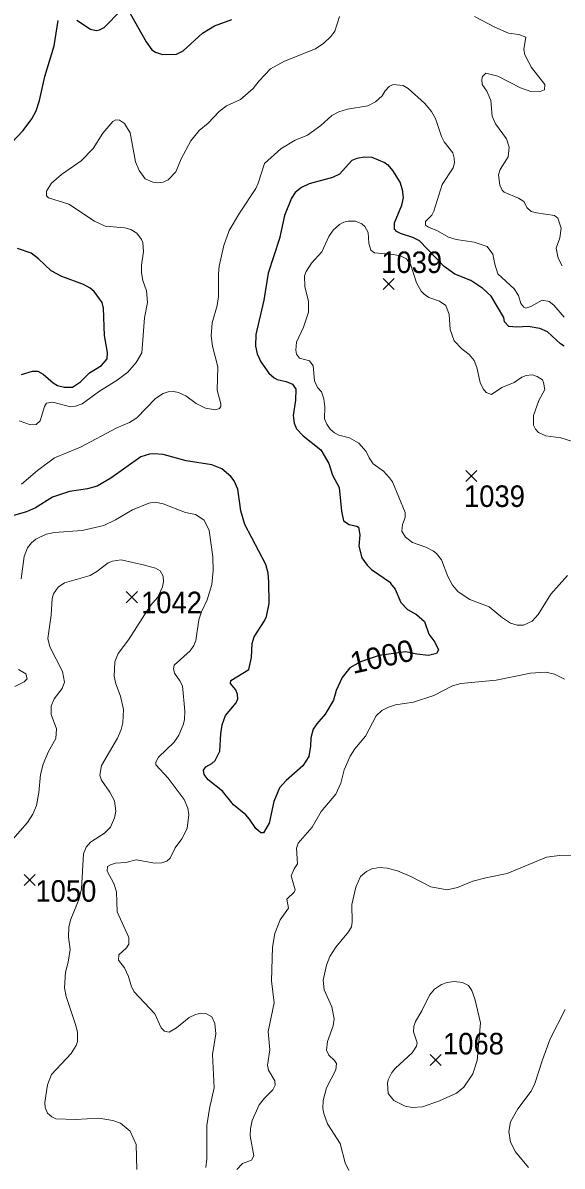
# Model space of a CAD drawing. Extents: x 265 to 291.4, y 7731.5 to 7759.6.
# Drawn here: x 274.96 to 276.962, y 7737.823 to 7742.068 of the extents above; entities that cross this region are included whole.
import ezdxf
from ezdxf.enums import TextEntityAlignment as Align

# ---------------------------------------------------------------- set-up
doc = ezdxf.new("R2010")
doc.units = 0
doc.header["$LTSCALE"] = 0.032
for name, color, linetype, lineweight in [('1', 7, 'Continuous', 25), ('2', 7, 'Continuous', 13), ('21', 7, 'Continuous', 25), ('61', 7, 'Continuous', 13)]:
    doc.layers.add(name, color=color, linetype=linetype, lineweight=lineweight)

msp = doc.modelspace()

# ---------------------------------------------------------------- linework, layer by layer
at = {"layer": '1'}
for points in [[(274.8694, 7741.5735), (274.9609, 7741.669), (274.9935, 7741.712), (275.0095, 7741.7414), (275.0222, 7741.7796), (275.0413, 7741.8687), (275.0755, 7741.9832), (275.0906, 7742.0771)], [(275.1606, 7742.0787), (275.2115, 7742.0445), (275.2322, 7742.0405), (275.2449, 7742.0429), (275.2616, 7742.0516), (275.3245, 7742.1153)], [(275.3579, 7742.1025), (275.4175, 7741.9975), (275.439, 7741.9681), (275.4518, 7741.9593), (275.4788, 7741.9506), (275.5297, 7741.9522), (275.5544, 7741.9641), (275.6268, 7742.0301), (275.6713, 7742.0572), (275.735, 7742.081)], [(276.2282, 7741.5695), (276.1995, 7741.5648), (276.1812, 7741.5568), (276.1351, 7741.5067), (276.1088, 7741.494), (276.0229, 7741.4709), (275.9943, 7741.4574), (275.9712, 7741.4383), (275.9569, 7741.4176), (275.9306, 7741.3532), (275.9131, 7741.2673), (275.871, 7741.1384), (275.8543, 7741.0382), (275.8248, 7740.9109), (275.8232, 7740.868), (275.8296, 7740.8393), (275.8431, 7740.8091), (275.8726, 7740.7677), (275.8925, 7740.7502), (275.9036, 7740.7446), (275.937, 7740.7367), (275.9609, 7740.7271), (275.9728, 7740.7081), (275.972, 7740.6675), (275.9632, 7740.6102), (275.9664, 7740.5816), (275.976, 7740.5609), (276.0006, 7740.5354), (276.0659, 7740.4829), (276.0961, 7740.432), (276.1088, 7740.3891), (276.1343, 7740.3429), (276.1422, 7740.2554), (276.1502, 7740.2188), (276.1709, 7740.2053), (276.1995, 7740.1997), (276.2059, 7740.1957), (276.2114, 7740.1679), (276.2075, 7740.125), (276.2186, 7740.082), (276.2377, 7740.055), (276.2544, 7740.0383), (276.3252, 7739.9905), (276.3252, 7739.9865), (276.3419, 7739.9651), (276.3634, 7739.9166), (276.3872, 7739.8895), (276.4207, 7739.8712), (276.4509, 7739.8457), (276.4668, 7739.7988), (276.4898, 7739.7686), (276.5034, 7739.74), (276.4954, 7739.7264), (276.4652, 7739.7192), (276.4223, 7739.724), (276.38, 7739.7328), (276.2824, 7739.7195), (276.2134, 7739.6962), (276.1742, 7739.6737), (276.1454, 7739.6381), (276.1231, 7739.5888), (276.1128, 7739.5538), (276.0818, 7739.5013), (276.0507, 7739.4655), (276.038, 7739.4456), (276.0285, 7739.4138), (276.0277, 7739.382), (276.0213, 7739.3446), (275.9998, 7739.3096), (275.9378, 7739.2555), (275.9131, 7739.2276), (275.8917, 7739.1768), (275.8741, 7739.0972), (275.8527, 7739.0606), (275.8431, 7739.0606), (275.8248, 7739.0765), (275.8018, 7739.1115), (275.7874, 7739.1274), (275.7421, 7739.1648), (275.7015, 7739.2149), (275.6474, 7739.2571), (275.6323, 7739.277), (275.6307, 7739.2929), (275.6387, 7739.3064), (275.6618, 7739.3183), (275.6737, 7739.3295), (275.6912, 7739.3645), (275.6944, 7739.4281), (275.6999, 7739.4615), (275.7127, 7739.4965), (275.7517, 7739.5434), (275.758, 7739.5586), (275.7572, 7739.5745), (275.7508, 7739.592), (275.731, 7739.6151)], [(276.3602, 7741.4773), (276.3339, 7741.5202), (276.3157, 7741.5417), (276.3117, 7741.5417), (276.3037, 7741.5489), (276.2568, 7741.5688), (276.2282, 7741.5695)], [(276.9696, 7740.8679), (276.9552, 7740.8759), (276.9075, 7740.9212), (276.8789, 7740.934), (276.8359, 7740.9411), (276.793, 7740.9379), (276.7643, 7740.9411), (276.7484, 7740.9578), (276.7452, 7740.9737), (276.6983, 7741.0541), (276.6672, 7741.0819), (276.6227, 7741.1121), (276.5639, 7741.1352), (276.5233, 7741.1631), (276.4318, 7741.2585), (276.4079, 7741.2712), (276.3618, 7741.2856), (276.345, 7741.2943), (276.3443, 7741.2983), (276.3395, 7741.3007), (276.3395, 7741.3262), (276.3665, 7741.3914), (276.3729, 7741.42), (276.3697, 7741.4487), (276.3602, 7741.4773)], [(274.9554, 7740.7629), (274.9952, 7740.7749), (275.0158, 7740.7756), (275.0349, 7740.7637), (275.0723, 7740.7319), (275.089, 7740.7224), (275.1145, 7740.716), (275.1447, 7740.716), (275.1741, 7740.7359), (275.2075, 7740.7693), (275.2513, 7740.7955), (275.2728, 7740.821), (275.2744, 7740.8441), (275.2632, 7740.9077), (275.2592, 7741.0095), (275.2545, 7741.0294), (275.225, 7741.0708), (275.2099, 7741.0835), (275.1853, 7741.097), (275.1049, 7741.1265), (275.0652, 7741.1471), (275.0182, 7741.1917), (274.9904, 7741.2132), (274.9395, 7741.2307)], [(275.8574, 7739.8481), (275.8646, 7739.8641), (275.8741, 7739.9118), (275.8733, 7739.9929), (275.8702, 7740.0247), (275.8622, 7740.0566), (275.7843, 7740.2061), (275.7691, 7740.257), (275.758, 7740.3366), (275.7445, 7740.3684), (275.7317, 7740.3843), (275.6984, 7740.4121), (275.6618, 7740.4272), (275.5663, 7740.4416), (275.4804, 7740.4654), (275.4454, 7740.4686), (275.4295, 7740.467), (275.3977, 7740.4567), (275.2863, 7740.3779), (275.2354, 7740.3485), (275.2004, 7740.3381), (275.1336, 7740.3278), (275.0699, 7740.3071), (275.0063, 7740.2681), (274.9729, 7740.2522), (274.8377, 7740.214)], [(275.731, 7739.6151), (275.7325, 7739.627), (275.7986, 7739.6676), (275.8081, 7739.7113), (275.8113, 7739.7638), (275.8185, 7739.7885), (275.8574, 7739.8481)]]:
    msp.add_lwpolyline(points, dxfattribs=at)
at = {"layer": '2'}
for points in [[(275.8376, 7741.8528), (275.8797, 7741.8973), (275.9307, 7741.9259), (276.046, 7741.9713), (276.077, 7741.9928), (276.1033, 7742.0174), (276.1176, 7742.0373), (276.1351, 7742.0914)], [(276.637, 7742.0914), (276.7118, 7742.0524), (276.7627, 7742.0301), (276.8009, 7742.0254), (276.8264, 7742.0158), (276.8192, 7741.9689), (276.8232, 7741.9498), (276.8478, 7741.9021), (276.8979, 7741.84), (276.8964, 7741.8201)], [(276.6657, 7741.8687), (276.6633, 7741.8575), (276.6649, 7741.84), (276.6824, 7741.8146), (276.6967, 7741.7796), (276.7015, 7741.7223), (276.7142, 7741.6937), (276.7556, 7741.6372), (276.7651, 7741.6062), (276.7611, 7741.5712), (276.7317, 7741.5234), (276.7261, 7741.5043), (276.7309, 7741.4662), (276.7396, 7741.4471), (276.7468, 7741.4391), (276.7993, 7741.4176), (276.82, 7741.4049), (276.8319, 7741.3818), (276.8462, 7741.3683), (276.8661, 7741.3627), (276.933, 7741.3532), (276.9457, 7741.3429), (276.9584, 7741.3055), (276.9528, 7741.2705), (276.9393, 7741.2323), (276.9465, 7741.1941), (276.9624, 7741.1663)], [(276.8964, 7741.8201), (276.8836, 7741.8146), (276.8455, 7741.8138), (276.8073, 7741.8265), (276.723, 7741.871), (276.6784, 7741.8814), (276.6657, 7741.8687)], [(275.614, 7741.6682), (275.6475, 7741.696), (275.688, 7741.739), (275.7159, 7741.7597), (275.7684, 7741.7835), (275.8153, 7741.8241), (275.8376, 7741.8528)], [(276.9695, 7740.9761), (276.9314, 7741.0207), (276.9131, 7741.0342), (276.8876, 7741.0382), (276.8455, 7741.0151), (276.8264, 7741.0095), (276.8192, 7741.0127), (276.8089, 7741.0262), (276.8001, 7741.0557), (276.7834, 7741.0811), (276.7229, 7741.136), (276.7118, 7741.1718), (276.7046, 7741.21), (276.684, 7741.2378), (276.6355, 7741.2537), (276.5686, 7741.2633), (276.54, 7741.272), (276.4986, 7741.2967), (276.4652, 7741.3094), (276.4549, 7741.3166), (276.4541, 7741.3309), (276.4779, 7741.3548), (276.4859, 7741.3691), (276.5161, 7741.4677), (276.5567, 7741.5298), (276.5622, 7741.5489), (276.5615, 7741.5664), (276.5559, 7741.5855), (276.5233, 7741.6268), (276.5137, 7741.6459), (276.4915, 7741.7128), (276.4763, 7741.7398), (276.4509, 7741.77), (276.3896, 7741.8249), (276.3713, 7741.8353), (276.3347, 7741.84), (276.3196, 7741.8321), (276.3053, 7741.8162), (276.2942, 7741.7971), (276.2695, 7741.7748), (276.2409, 7741.7597), (276.1645, 7741.7477), (276.1327, 7741.7374), (276.1072, 7741.7247), (276.0659, 7741.6873), (276.0166, 7741.6515), (275.9704, 7741.6324), (275.9179, 7741.6006), (275.8567, 7741.5465), (275.8336, 7741.4725), (275.8248, 7741.4534), (275.7636, 7741.3612), (275.7262, 7741.2975), (275.7055, 7741.2418), (275.6888, 7741.1655)], [(274.9458, 7740.5911), (274.9888, 7740.5752), (275.0095, 7740.5776), (275.0246, 7740.5903), (275.0405, 7740.6436), (275.0477, 7740.6556), (275.0715, 7740.6595), (275.1368, 7740.642), (275.1558, 7740.6452), (275.1797, 7740.654), (275.2449, 7740.7009), (275.3102, 7740.7415), (275.3491, 7740.7717), (275.3802, 7740.8075), (275.4016, 7740.8425), (275.412, 7740.973), (275.4223, 7741.0302), (275.4184, 7741.0732), (275.4056, 7741.1114), (275.4008, 7741.14), (275.4008, 7741.1686), (275.4072, 7741.2196), (275.4056, 7741.2522), (275.4008, 7741.2641), (275.3825, 7741.288), (275.3611, 7741.3015), (275.3388, 7741.3071), (275.2656, 7741.3134), (275.2259, 7741.3325), (275.1304, 7741.3946), (275.0548, 7741.4192), (275.0477, 7741.4264), (275.0477, 7741.4439), (275.0659, 7741.4725), (275.1033, 7741.5051), (275.1765, 7741.556), (275.2203, 7741.6014), (275.2569, 7741.6587), (275.2942, 7741.7024), (275.3054, 7741.708), (275.3189, 7741.7072), (275.3372, 7741.6944), (275.3579, 7741.6603), (275.3786, 7741.5521), (275.3913, 7741.5202), (275.4136, 7741.4892), (275.4422, 7741.4773), (275.4613, 7741.4741), (275.4804, 7741.4773), (275.4995, 7741.4852), (275.5281, 7741.5155), (275.5472, 7741.5632), (275.583, 7741.63), (275.614, 7741.6682)], [(276.011, 7741.1448), (276.0317, 7741.1766), (276.0691, 7741.218), (276.0953, 7741.2752), (276.1112, 7741.2991), (276.1351, 7741.319), (276.1518, 7741.3277), (276.1677, 7741.3317), (276.1948, 7741.3317), (276.2186, 7741.3222), (276.2297, 7741.3126), (276.2417, 7741.2896), (276.2441, 7741.2498), (276.252, 7741.2243), (276.2647, 7741.214), (276.3348, 7741.2088)], [(276.3348, 7741.2088), (276.362, 7741.2028), (276.3846, 7741.1922), (276.3998, 7741.1689), (276.4215, 7741.1034), (276.439, 7741.0716), (276.4493, 7741.0604), (276.4668, 7741.0485), (276.5066, 7741.035), (276.5304, 7741.0191), (276.5424, 7740.9857), (276.5463, 7740.93), (276.5607, 7740.8878), (276.5893, 7740.8576), (276.6164, 7740.8369), (276.6354, 7740.8146), (276.645, 7740.7884), (276.6569, 7740.7327), (276.6681, 7740.7089), (276.68, 7740.6953), (276.6991, 7740.6882), (276.7373, 7740.7144), (276.7834, 7740.7335), (276.812, 7740.7526), (276.828, 7740.759), (276.8518, 7740.7613), (276.8693, 7740.7558), (276.8884, 7740.7431), (276.8932, 7740.7335), (276.8972, 7740.7065), (276.8749, 7740.6659), (276.8558, 7740.6102), (276.855, 7740.5744), (276.8629, 7740.5593), (276.8741, 7740.5473), (276.9011, 7740.5346), (276.9568, 7740.5275), (276.9966, 7740.5155)], [(275.6888, 7741.1655), (275.6856, 7741.1368), (275.6856, 7741.0525), (275.6809, 7741.0191), (275.6626, 7740.9539), (275.6594, 7740.9061), (275.6634, 7740.868)], [(275.9752, 7740.8823), (276.0014, 7740.938), (276.0205, 7740.9936), (276.0205, 7741.0334), (276.0062, 7741.0891), (276.0054, 7741.1289), (276.011, 7741.1448)], [(275.6634, 7740.868), (275.6833, 7740.7916), (275.6809, 7740.7041), (275.6952, 7740.6532), (275.6952, 7740.6444), (275.6904, 7740.6365), (275.6745, 7740.6309), (275.6379, 7740.6373), (275.6029, 7740.6555), (275.5647, 7740.6834), (275.5377, 7740.6961), (275.5186, 7740.7001), (275.4995, 7740.6985), (275.4804, 7740.6921), (275.4518, 7740.6738), (275.3834, 7740.6015), (275.3563, 7740.584), (275.3086, 7740.5649), (275.1734, 7740.4933), (275.0779, 7740.4527), (275.0143, 7740.4058), (274.9546, 7740.3557)], [(276.9815, 7740.0168), (276.9202, 7739.9468), (276.8725, 7739.8712), (276.8502, 7739.8473), (276.8184, 7739.8314), (276.7945, 7739.8314), (276.7707, 7739.8394), (276.7404, 7739.8593), (276.6911, 7739.8998), (276.6195, 7739.9269), (276.5758, 7739.9555), (276.5543, 7739.9802), (276.5376, 7740.012), (276.5137, 7740.0741), (276.4954, 7740.0979), (276.4843, 7740.1067), (276.4557, 7740.121), (276.4064, 7740.1393), (276.3809, 7740.1584), (276.3666, 7740.1814), (276.3697, 7740.2061), (276.3785, 7740.2316), (276.3793, 7740.2507), (276.3316, 7740.3636), (276.3212, 7740.3795), (276.2982, 7740.4034), (276.26, 7740.4312), (276.2449, 7740.4527), (276.2337, 7740.4766), (276.2067, 7740.5076), (276.1725, 7740.5275), (276.1327, 7740.5378), (276.1168, 7740.5458), (276.1009, 7740.5593), (276.0881, 7740.5784), (276.0802, 7740.5975), (276.081, 7740.642), (276.0772, 7740.672), (276.0683, 7740.6979), (276.0539, 7740.7144), (276.042, 7740.7391), (276.0372, 7740.7948), (276.0245, 7740.813), (275.9871, 7740.8234), (275.976, 7740.8377), (275.9728, 7740.8536), (275.9752, 7740.8823)], [(274.9538, 7740.0041), (274.9641, 7740.0868), (274.9769, 7740.1186), (274.992, 7740.1377), (275.0079, 7740.1512), (275.0461, 7740.1695), (275.0779, 7740.1759), (275.1797, 7740.183), (275.2601, 7740.2021), (275.3038, 7740.2228), (275.3666, 7740.2602), (275.4279, 7740.2848), (275.451, 7740.288), (275.4804, 7740.2825), (275.5631, 7740.2506), (275.6013, 7740.2427), (275.6323, 7740.222), (275.6514, 7740.1838), (275.665, 7740.0852), (275.6665, 7740.0343), (275.6618, 7739.9834), (275.6443, 7739.9261), (275.6236, 7739.8816), (275.6132, 7739.8513), (275.6021, 7739.775), (275.5941, 7739.7559), (275.5814, 7739.7368), (275.5218, 7739.6835), (275.5186, 7739.67), (275.5226, 7739.6532)], [(275.178, 7738.8523), (275.1845, 7738.9827), (275.1948, 7739.0081), (275.2107, 7739.0264), (275.2624, 7739.0598), (275.2847, 7739.0821), (275.3006, 7739.1163), (275.3054, 7739.1418), (275.3006, 7739.1799), (275.2831, 7739.2118), (275.2513, 7739.2563), (275.2457, 7739.2754), (275.2521, 7739.3104), (275.311, 7739.4122), (275.3245, 7739.444), (275.3308, 7739.4695), (275.334, 7739.5188), (275.3229, 7739.5681), (275.3054, 7739.6143), (275.299, 7739.6429), (275.3014, 7739.6954), (275.3141, 7739.7272), (275.3515, 7739.7773), (275.4338, 7739.9051), (275.4603, 7739.9363), (275.4788, 7739.9738), (275.482, 7739.9929), (275.4804, 7740.0144), (275.4693, 7740.0335), (275.4518, 7740.043), (275.412, 7740.055), (275.3245, 7740.074), (275.2927, 7740.0693), (275.2768, 7740.0629), (275.2346, 7740.0311), (275.2099, 7740.0168), (275.1145, 7739.9889), (275.0906, 7739.973), (275.0739, 7739.9484), (275.0683, 7739.9309), (275.0652, 7739.8688), (275.0524, 7739.7829), (275.0604, 7739.7511), (275.1065, 7739.6604), (275.1145, 7739.6206), (275.1057, 7739.5968), (275.0755, 7739.5586), (275.0652, 7739.5315), (275.0652, 7739.4997), (275.0842, 7739.4472), (275.0827, 7739.4114), (275.0548, 7739.3629), (275.0349, 7739.3152), (275.0254, 7739.277), (275.019, 7739.2102), (275.0103, 7739.1624), (274.9967, 7739.1306), (274.9769, 7739.0988), (274.9045, 7739.0161)], [(274.9299, 7739.6039), (274.9649, 7739.6214), (274.9761, 7739.6326), (274.9705, 7739.6509), (274.9442, 7739.6676)], [(276.2926, 7739.5148), (276.3173, 7739.5275), (276.3427, 7739.5355), (276.4095, 7739.5458), (276.4859, 7739.5705), (276.5551, 7739.6063), (276.5861, 7739.6151), (276.7166, 7739.6278), (276.8439, 7739.654), (276.9011, 7739.6572), (276.933, 7739.6501), (276.9711, 7739.6318)], [(275.5226, 7739.6532), (275.5424, 7739.6254), (275.552, 7739.6063), (275.5615, 7739.5124), (275.5599, 7739.4806), (275.5552, 7739.4615), (275.5385, 7739.4234)], [(276.1399, 7739.2452), (276.1526, 7739.2953), (276.1749, 7739.3454), (276.1924, 7739.3724), (276.2313, 7739.4194), (276.2719, 7739.4949), (276.2926, 7739.5148)], [(275.5385, 7739.4234), (275.521, 7739.3979), (275.4637, 7739.3414), (275.4534, 7739.3231), (275.4534, 7739.3128), (275.4987, 7739.2643), (275.5591, 7739.1847), (275.5727, 7739.1529), (275.5766, 7739.1274), (275.5703, 7739.0765), (275.5504, 7739.0383), (275.5257, 7739.0049), (275.5066, 7738.9667), (275.4947, 7738.9556), (275.4756, 7738.95), (275.4502, 7738.9476), (275.3802, 7738.9604), (275.342, 7738.9508), (275.3038, 7738.9476), (275.2847, 7738.9421), (275.2744, 7738.9357), (275.2728, 7738.919), (275.2974, 7738.8729), (275.307, 7738.8411), (275.3094, 7738.7671), (275.3531, 7738.6724), (275.3531, 7738.647), (275.3444, 7738.6342), (275.3157, 7738.6072), (275.3149, 7738.5881), (275.3372, 7738.5594), (275.3515, 7738.5276), (275.3627, 7738.4895), (275.373, 7738.4704), (275.4502, 7738.3892), (275.4732, 7738.3367), (275.486, 7738.3248), (275.5035, 7738.3208), (275.5297, 7738.3367), (275.5767, 7738.3749), (275.6013, 7738.386), (275.6204, 7738.3908), (275.6395, 7738.39), (275.661, 7738.3781), (275.6729, 7738.3526), (275.6761, 7738.3144), (275.6634, 7738.2381), (275.6697, 7738.114), (275.6522, 7738.0376), (275.6427, 7737.974), (275.6427, 7737.8499), (275.6387, 7737.8181)], [(275.754, 7737.8101), (275.7755, 7737.8324), (275.8089, 7737.8459), (275.8177, 7737.861), (275.8042, 7737.9358), (275.805, 7737.9613), (275.8113, 7737.9931), (275.8376, 7738.0503), (275.8567, 7738.075), (275.8877, 7738.106), (275.8964, 7738.1235), (275.8948, 7738.1402), (275.8718, 7738.1792), (275.8678, 7738.1983), (275.8765, 7738.2556), (275.8702, 7738.3232), (275.8925, 7738.429), (275.8829, 7738.5117), (275.8869, 7738.6358), (275.8956, 7738.6867), (275.9155, 7738.7376), (275.9458, 7738.7806), (275.9394, 7738.8148), (275.9672, 7738.841), (275.9704, 7738.849), (275.9553, 7738.9007), (275.9664, 7738.927), (275.9792, 7738.9461), (275.976, 7739.0033), (275.9815, 7739.0224), (276.0333, 7739.0813), (276.0675, 7739.1402), (276.1223, 7739.2046), (276.1399, 7739.2452)], [(277.0149, 7738.9755), (276.9521, 7738.9771), (276.9043, 7738.9699), (276.758, 7738.9103), (276.6784, 7738.8943)], [(276.3507, 7738.9198), (276.3125, 7738.9301), (276.2838, 7738.9317), (276.2552, 7738.927), (276.2361, 7738.9174), (276.2138, 7738.8983), (276.1955, 7738.8586), (276.1812, 7738.7949), (276.1828, 7738.7297), (276.1796, 7738.7122), (276.1685, 7738.6931), (276.1223, 7738.6366), (276.0993, 7738.6016), (276.0866, 7738.569), (276.0746, 7738.5133), (276.0778, 7738.4783), (276.1072, 7738.4147), (276.1152, 7738.3701), (276.112, 7738.3439), (276.0905, 7738.2858), (276.0873, 7738.254), (276.0953, 7738.2349), (276.1168, 7738.2158), (276.1247, 7738.2047), (276.1223, 7738.1808), (276.0873, 7738.114), (276.0746, 7738.0663), (276.0738, 7738.0376), (276.077, 7738.0185), (276.0913, 7737.9803), (276.1383, 7737.9072), (276.1566, 7737.8356), (276.1701, 7737.8069)], [(276.6784, 7738.8943), (276.6307, 7738.8808), (276.5734, 7738.8577), (276.5352, 7738.849), (276.4748, 7738.8609), (276.4, 7738.8991), (276.3507, 7738.9198)], [(275.128, 7738.5801), (275.1359, 7738.6279), (275.1296, 7738.674), (275.1304, 7738.7122), (275.1375, 7738.7408), (275.1694, 7738.8156), (275.178, 7738.8523)], [(275.3833, 7737.8101), (275.381, 7737.9032), (275.3579, 7737.9533), (275.3221, 7737.9827), (275.2943, 7737.9931), (275.2418, 7738.001), (275.1558, 7737.9962), (275.0827, 7737.9994), (275.0668, 7738.0066), (275.0516, 7738.0193), (275.0429, 7738.0408), (275.0413, 7738.0599), (275.0508, 7738.1251), (275.0659, 7738.1633), (275.1391, 7738.2413), (275.1582, 7738.2707), (275.1622, 7738.2858), (275.1622, 7738.3208), (275.1558, 7738.3494), (275.1208, 7738.4529), (275.1145, 7738.4847), (275.1177, 7738.5435), (275.128, 7738.5801)], [(276.8375, 7737.8181), (276.789, 7737.8761), (276.7707, 7737.9119), (276.7635, 7737.9517), (276.7707, 7737.9883), (276.7977, 7738.036), (276.847, 7738.1013), (276.8606, 7738.1299), (276.8884, 7738.2174), (276.9178, 7738.2954), (276.9735, 7738.4051)]]:
    msp.add_lwpolyline(points, dxfattribs=at)
msp.add_lwpolyline([(276.646, 7738.2158), (276.6585, 7738.3558), (276.6378, 7738.4449), (276.6267, 7738.4751), (276.614, 7738.4934), (276.5925, 7738.5054), (276.5607, 7738.5085), (276.5352, 7738.5054), (276.5137, 7738.4982), (276.4875, 7738.4799), (276.4692, 7738.4584), (276.4413, 7738.4004), (276.4175, 7738.3606), (276.4111, 7738.3415), (276.4095, 7738.3224), (276.423, 7738.281), (276.4207, 7738.2683), (276.4055, 7738.2444), (276.3427, 7738.1872), (276.33, 7738.1713), (276.3164, 7738.1442), (276.3133, 7738.1315), (276.3164, 7738.0933), (276.3371, 7738.0663), (276.3793, 7738.0464), (276.4048, 7738.0408), (276.4429, 7738.0432), (276.5066, 7738.0654), (276.5702, 7738.0941), (276.5973, 7738.1164), (276.6307, 7738.1657)], close=True, dxfattribs=at)
at = {"layer": '21'}
for p, q in [((276.2976, 7741.1194), (276.3388, 7741.0782)), ((276.3388, 7741.1194), (276.2976, 7741.0782)), ((276.6037, 7740.4061), (276.6449, 7740.3649)), ((276.6449, 7740.4061), (276.6037, 7740.3649)), ((275.3439, 7739.9563), (275.3851, 7739.9151)), ((275.3851, 7739.9563), (275.3439, 7739.9151)), ((274.9644, 7738.9059), (275.0056, 7738.8647)), ((275.0056, 7738.9059), (274.9644, 7738.8647)), ((276.4717, 7738.2375), (276.5129, 7738.1963)), ((276.5129, 7738.2375), (276.4717, 7738.1963))]:
    msp.add_line(p, q, dxfattribs=at)

# ---------------------------------------------------------------- texts
at = {"layer": '61', "width": 0.95}
for s, p in [('1039', (276.4033, 7741.1394)), ('1039', (276.7106, 7740.2708)), ('1042', (275.5118, 7739.8762)), ('1050', (275.1196, 7738.805)), ('1068', (276.6326, 7738.2379))]:
    msp.add_text(s, height=0.08, dxfattribs=at).set_placement(p, align=Align.CENTER)
at = {"layer": '61'}
msp.add_text('1000', height=0.08, rotation=12.529, dxfattribs=at).set_placement((276.3014, 7739.6764), align=Align.CENTER)

doc.saveas('drawing.dxf')
